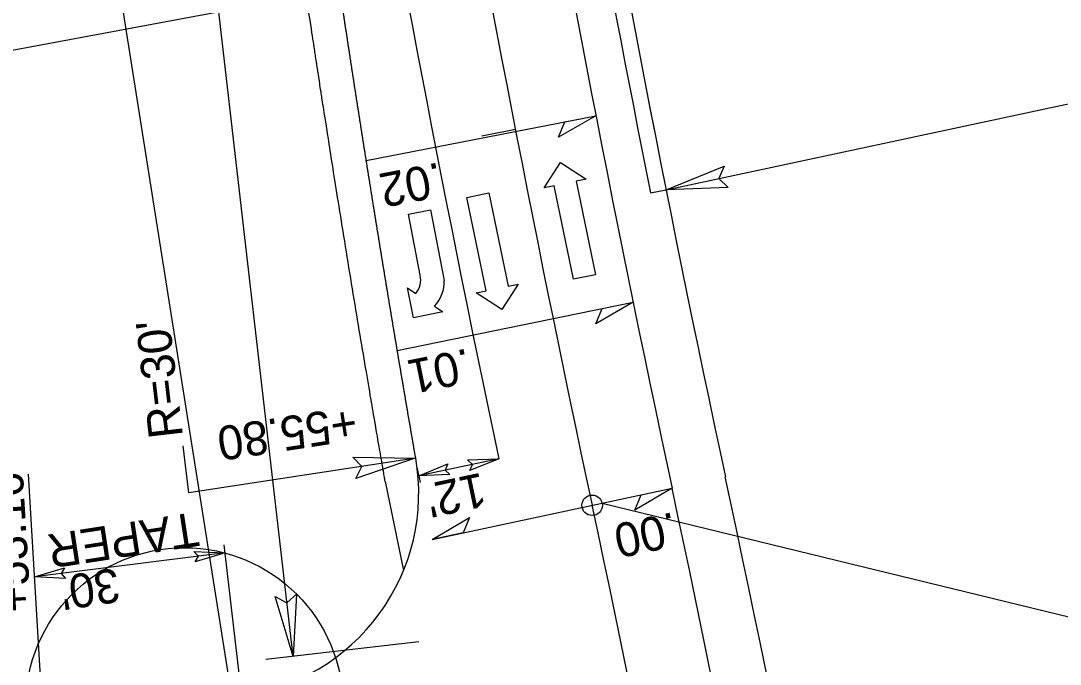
# Model space of a CAD drawing. Extents: x 472216 to 481979, y 489069 to 507339.
# Drawn here: x 478171 to 478323.6, y 496242.1 to 496336.5 of the extents above; entities that cross this region are included whole.
import ezdxf

# ---------------------------------------------------------------- set-up
doc = ezdxf.new("R2010")
doc.units = 0
for name, color, linetype in [('Old_Level_12', 7, 'Continuous'), ('Prop Drainage Structure Drop Inlet Grate 2 Narrow Slots and Sag Grates 840 24 CELL', 7, 'Continuous'), ('Prop Drainage Structure Drop Inlet Grate 2 Wide Slots and Sag Grates 840 22 Label', 7, 'Continuous'), ('Prop Drainage Structure Outlet Berm Ditch 850 10 CELL', 7, 'Continuous'), ('Prop Drainage Structure Pipe CSP 15in', 7, 'Continuous'), ('Prop Drainage Structure Pipe RCP 24in Class III Label', 7, 'Continuous'), ('Prop Drainage Structure Pipe Side Drain 15in Label', 7, 'Continuous'), ('Prop Drainage Structure Tops and Inverts LABEL', 7, 'Continuous'), ('Prop Earthen Structure False Sump CELL', 7, 'Continuous'), ('Prop Erosion Embankment Toe Protection CELL', 7, 'Continuous'), ('Prop Erosion Embankment Toe Protection Label', 7, 'Continuous'), ('Sheet Block Revision CELL', 7, 'Continuous'), ('Sheet Block Title CELL', 7, 'Continuous'), ('Sheet North Arrow Point CELL', 7, 'Continuous'), ('Sheet PE Seal Cell', 7, 'Continuous'), ('Sheet Plot Border Outside CELL', 7, 'Continuous')]:
    doc.layers.add(name, color=color, linetype=linetype)

msp = doc.modelspace()

# ---------------------------------------------------------------- linework, layer by layer
at = {"layer": 'Old_Level_12'}
msp.add_line((478256.32, 496265.71), (478484.05, 496210.14), dxfattribs=at)
msp.add_circle((478254.85, 496265.39), 1.5, dxfattribs=at)
msp.add_circle((478254.85, 496265.39), 1.5, dxfattribs=at)
at = {"layer": 'Prop Drainage Structure Drop Inlet Grate 2 Narrow Slots and Sag Grates 840 24 CELL'}
for points in [[(478255.4, 496322.55), (478249.9, 496319.44), (478250.86, 496321.67)], [(478260.86, 496295.2), (478255.38, 496292.04), (478256.33, 496294.28)], [(478266.58, 496267.9), (478261.13, 496264.7), (478262.05, 496266.94)], [(478231.38, 496260.37), (478236.83, 496263.58), (478235.91, 496261.34)]]:
    msp.add_lwpolyline(points, close=True, dxfattribs=at)
at = {"layer": 'Prop Drainage Structure Drop Inlet Grate 2 Wide Slots and Sag Grates 840 22 Label'}
for p, q in [((478221.69, 496315.99), (478255.41, 496322.55)), ((478226.24, 496288.13), (478260.87, 496295.2)), ((478231.38, 496260.37), (478266.59, 496267.91))]:
    msp.add_line(p, q, dxfattribs=at)
at = {"layer": 'Prop Drainage Structure Outlet Berm Ditch 850 10 CELL'}
for points in [[(478274.83, 496312.07), (478265.7, 496311.71), (478274.22, 496315.17), (478273.43, 496313.36)], [(478219.72, 496272.48), (478228.85, 496272.31), (478220.15, 496269.35), (478221.04, 496271.11)], [(478233.95, 496269.91), (478229.39, 496269.74), (478233.65, 496271.46), (478233.26, 496270.56)], [(478236.57, 496272.05), (478241.14, 496272.22), (478236.87, 496270.5), (478237.27, 496271.4)], [(478196.39, 496258.63), (478200.96, 496258.43), (478196.57, 496257.07), (478197.04, 496257.93)], [(478177.54, 496254.67), (478172.98, 496254.87), (478177.36, 496256.23), (478176.89, 496255.37)], [(478211.44, 496252.34), (478210.95, 496243.22), (478208.31, 496252.02), (478210.03, 496251.06)]]:
    msp.add_lwpolyline(points, close=True, dxfattribs=at)
at = {"layer": 'Prop Drainage Structure Pipe RCP 24in Class III Label'}
msp.add_line((478263.42, 496311.25), (478265.7, 496311.71), dxfattribs=at)
for centre, radius, start, end in [((481188.33, 496893.65), 2988, 187.25158, 192.08827), ((478199.39, 496267.19), 30, 277.6428, 9.8507), ((475321.37, 495637.14), 3012, 7.02151, 12.08827)]:
    msp.add_arc(centre, radius, start, end, dxfattribs=at)
for points in [[(478219.59, 496329.43), (478219.55, 496329.7), (478219.51, 496329.97), (478219.46, 496330.24), (478219.42, 496330.51), (478219.38, 496330.78), (478219.34, 496331.05), (478219.3, 496331.32), (478219.26, 496331.59), (478219.22, 496331.85), (478219.18, 496332.12), (478219.13, 496332.39), (478219.09, 496332.66), (478219.05, 496332.93), (478219.01, 496333.2), (478218.97, 496333.47), (478218.93, 496333.74), (478218.89, 496334.01), (478218.85, 496334.28), (478218.81, 496334.55), (478218.76, 496334.82), (478218.72, 496335.09), (478218.68, 496335.36), (478218.64, 496335.62), (478218.6, 496335.89), (478218.56, 496336.16), (478218.52, 496336.43), (478218.48, 496336.7), (478218.44, 496336.97), (478218.4, 496337.24), (478218.36, 496337.51), (478218.32, 496337.78), (478218.27, 496338.05), (478218.23, 496338.32), (478218.19, 496338.59), (478218.15, 496338.86), (478218.11, 496339.13), (478218.07, 496339.4), (478218.03, 496339.66), (478217.99, 496339.93), (478217.95, 496340.2), (478217.91, 496340.47), (478217.87, 496340.74), (478217.83, 496341.01), (478217.79, 496341.28), (478217.75, 496341.55), (478217.71, 496341.82), (478217.67, 496342.09), (478217.63, 496342.36), (478217.59, 496342.63), (478217.55, 496342.9), (478217.51, 496343.17), (478217.47, 496343.44), (478217.43, 496343.71), (478217.39, 496343.97), (478217.35, 496344.24), (478217.31, 496344.51), (478217.27, 496344.78), (478217.23, 496345.05), (478217.19, 496345.32), (478217.15, 496345.59), (478217.11, 496345.86), (478217.07, 496346.13), (478217.03, 496346.4), (478216.99, 496346.67), (478216.95, 496346.94), (478216.91, 496347.21), (478216.87, 496347.48), (478216.83, 496347.75), (478216.79, 496348.02), (478216.75, 496348.28), (478216.71, 496348.55), (478216.67, 496348.82), (478216.63, 496349.09), (478216.59, 496349.36), (478216.55, 496349.63), (478216.51, 496349.9), (478216.47, 496350.17), (478216.43, 496350.44), (478216.39, 496350.71), (478216.35, 496350.98), (478216.31, 496351.25), (478216.27, 496351.52), (478216.23, 496351.79), (478216.19, 496352.06), (478216.15, 496352.33), (478216.11, 496352.6), (478216.07, 496352.87), (478216.04, 496353.14), (478216, 496353.4), (478215.96, 496353.67), (478215.92, 496353.94), (478215.88, 496354.21), (478215.84, 496354.48), (478215.8, 496354.75), (478215.76, 496355.02), (478215.72, 496355.29), (478215.68, 496355.56), (478215.64, 496355.83), (478215.6, 496356.1), (478215.57, 496356.37), (478215.53, 496356.64), (478215.49, 496356.91), (478215.45, 496357.18), (478215.41, 496357.45), (478215.37, 496357.72), (478215.33, 496357.99), (478215.29, 496358.26), (478215.25, 496358.53), (478215.22, 496358.79), (478215.18, 496359.06), (478215.14, 496359.33), (478215.1, 496359.6), (478215.06, 496359.87), (478215.02, 496360.14), (478214.98, 496360.41), (478214.94, 496360.68), (478214.91, 496360.95), (478214.87, 496361.22), (478214.83, 496361.49), (478214.79, 496361.76), (478214.75, 496362.03), (478214.71, 496362.3), (478214.67, 496362.57), (478214.64, 496362.84), (478214.6, 496363.11), (478214.56, 496363.38), (478214.52, 496363.65), (478214.48, 496363.92), (478214.44, 496364.19), (478214.41, 496364.46), (478214.37, 496364.73), (478214.33, 496364.99), (478214.29, 496365.26), (478214.25, 496365.53), (478214.21, 496365.8), (478214.18, 496366.07), (478214.14, 496366.34), (478214.1, 496366.61), (478214.06, 496366.88), (478214.02, 496367.15), (478213.99, 496367.42), (478213.95, 496367.69), (478213.91, 496367.96), (478213.87, 496368.23), (478213.83, 496368.5), (478213.8, 496368.77), (478213.76, 496369.04), (478213.72, 496369.31), (478213.68, 496369.58), (478213.65, 496369.85), (478213.61, 496370.12), (478213.57, 496370.39), (478213.53, 496370.66), (478213.49, 496370.93), (478213.46, 496371.2), (478213.42, 496371.47), (478213.38, 496371.74), (478213.34, 496372.01), (478213.31, 496372.28), (478213.27, 496372.54), (478213.23, 496372.81), (478213.19, 496373.08), (478213.16, 496373.35), (478213.12, 496373.62), (478213.08, 496373.89), (478213.04, 496374.16), (478213.01, 496374.43), (478212.97, 496374.7), (478212.93, 496374.97), (478212.89, 496375.24), (478212.86, 496375.51), (478212.82, 496375.78), (478212.78, 496376.05), (478212.75, 496376.32), (478212.71, 496376.59), (478212.67, 496376.86), (478212.63, 496377.13), (478212.6, 496377.4), (478212.56, 496377.67), (478212.52, 496377.94), (478212.49, 496378.21), (478212.45, 496378.48), (478212.41, 496378.75), (478212.37, 496379.02), (478212.34, 496379.29), (478212.3, 496379.56), (478212.26, 496379.83), (478212.23, 496380.1), (478212.19, 496380.37), (478212.15, 496380.64), (478212.12, 496380.91), (478212.08, 496381.18), (478212.04, 496381.45), (478212.01, 496381.71), (478211.97, 496381.98), (478211.93, 496382.25), (478211.9, 496382.52), (478211.86, 496382.79), (478211.82, 496383.06), (478211.79, 496383.33), (478211.75, 496383.6), (478211.71, 496383.87), (478211.68, 496384.14), (478211.64, 496384.41), (478211.6, 496384.68), (478211.57, 496384.95), (478211.53, 496385.22), (478211.49, 496385.49), (478211.46, 496385.76), (478211.42, 496386.03), (478211.39, 496386.3), (478211.35, 496386.57), (478211.31, 496386.84), (478211.28, 496387.11), (478211.24, 496387.38), (478211.2, 496387.65), (478211.17, 496387.92), (478211.13, 496388.19), (478211.1, 496388.46), (478211.06, 496388.73), (478211.02, 496389), (478210.99, 496389.27)], [(478228.94, 496272.32), (478228.91, 496272.53), (478228.87, 496272.75), (478228.83, 496272.96), (478228.79, 496273.23), (478228.74, 496273.5), (478228.69, 496273.76), (478228.65, 496274.03), (478228.6, 496274.3), (478228.55, 496274.57), (478228.51, 496274.84), (478228.46, 496275.11), (478228.41, 496275.38), (478228.37, 496275.65), (478228.32, 496275.91), (478228.27, 496276.18), (478228.23, 496276.45), (478228.18, 496276.72), (478228.14, 496276.99), (478228.09, 496277.26), (478228.04, 496277.53), (478228, 496277.79), (478227.95, 496278.06), (478227.91, 496278.33), (478227.86, 496278.6), (478227.81, 496278.87), (478227.77, 496279.14), (478227.72, 496279.41), (478227.68, 496279.67), (478227.63, 496279.94), (478227.58, 496280.21), (478227.54, 496280.48), (478227.49, 496280.75), (478227.45, 496281.02), (478227.4, 496281.29), (478227.35, 496281.56), (478227.31, 496281.82), (478227.26, 496282.09), (478227.22, 496282.36), (478227.17, 496282.63), (478227.13, 496282.9), (478227.08, 496283.17), (478227.03, 496283.44), (478226.99, 496283.7), (478226.94, 496283.97), (478226.9, 496284.24), (478226.85, 496284.51), (478226.81, 496284.78), (478226.76, 496285.05), (478226.72, 496285.32), (478226.67, 496285.59), (478226.62, 496285.85), (478226.58, 496286.12), (478226.53, 496286.39), (478226.49, 496286.66), (478226.44, 496286.93), (478226.4, 496287.2), (478226.35, 496287.47), (478226.31, 496287.74), (478226.26, 496288), (478226.22, 496288.27), (478226.17, 496288.54), (478226.13, 496288.81), (478226.08, 496289.08), (478226.04, 496289.35), (478225.99, 496289.62), (478225.95, 496289.89), (478225.9, 496290.15), (478225.86, 496290.42), (478225.81, 496290.69), (478225.77, 496290.96), (478225.72, 496291.23), (478225.68, 496291.5), (478225.63, 496291.77), (478225.59, 496292.04), (478225.54, 496292.31), (478225.5, 496292.57), (478225.45, 496292.84), (478225.41, 496293.11), (478225.36, 496293.38), (478225.32, 496293.65), (478225.27, 496293.92), (478225.23, 496294.19), (478225.18, 496294.46), (478225.14, 496294.72), (478225.09, 496294.99), (478225.05, 496295.26), (478225.01, 496295.53), (478224.96, 496295.8), (478224.92, 496296.07), (478224.87, 496296.34), (478224.83, 496296.61), (478224.78, 496296.88), (478224.74, 496297.14), (478224.69, 496297.41), (478224.65, 496297.68), (478224.61, 496297.95), (478224.56, 496298.22), (478224.52, 496298.49), (478224.47, 496298.76), (478224.43, 496299.03), (478224.38, 496299.3), (478224.34, 496299.56), (478224.3, 496299.83), (478224.25, 496300.1), (478224.21, 496300.37), (478224.16, 496300.64), (478224.12, 496300.91), (478224.08, 496301.18), (478224.03, 496301.45), (478223.99, 496301.72), (478223.94, 496301.98), (478223.9, 496302.25), (478223.86, 496302.52), (478223.81, 496302.79), (478223.77, 496303.06), (478223.72, 496303.33), (478223.68, 496303.6), (478223.64, 496303.87), (478223.59, 496304.14), (478223.55, 496304.41), (478223.51, 496304.67), (478223.46, 496304.94), (478223.42, 496305.21), (478223.37, 496305.48), (478223.33, 496305.75), (478223.29, 496306.02), (478223.24, 496306.29), (478223.2, 496306.56), (478223.16, 496306.83), (478223.11, 496307.1), (478223.07, 496307.36), (478223.03, 496307.63), (478222.98, 496307.9), (478222.94, 496308.17), (478222.9, 496308.44), (478222.85, 496308.71), (478222.81, 496308.98), (478222.77, 496309.25), (478222.72, 496309.52), (478222.68, 496309.79), (478222.64, 496310.05), (478222.59, 496310.32), (478222.55, 496310.59), (478222.51, 496310.86), (478222.46, 496311.13), (478222.42, 496311.4), (478222.38, 496311.67), (478222.33, 496311.94), (478222.29, 496312.21), (478222.25, 496312.48), (478222.21, 496312.74), (478222.16, 496313.01), (478222.12, 496313.28), (478222.08, 496313.55), (478222.03, 496313.82), (478221.99, 496314.09), (478221.95, 496314.36), (478221.91, 496314.63), (478221.86, 496314.9), (478221.82, 496315.17), (478221.78, 496315.44), (478221.73, 496315.7), (478221.69, 496315.97), (478221.65, 496316.24), (478221.61, 496316.51), (478221.56, 496316.78), (478221.52, 496317.05), (478221.48, 496317.32), (478221.44, 496317.59), (478221.39, 496317.86), (478221.35, 496318.13), (478221.31, 496318.4), (478221.27, 496318.66), (478221.22, 496318.93), (478221.18, 496319.2), (478221.14, 496319.47), (478221.1, 496319.74), (478221.05, 496320.01), (478221.01, 496320.28), (478220.97, 496320.55), (478220.93, 496320.82), (478220.89, 496321.09), (478220.84, 496321.36), (478220.8, 496321.62), (478220.76, 496321.89), (478220.72, 496322.16), (478220.67, 496322.43), (478220.63, 496322.7), (478220.59, 496322.97), (478220.55, 496323.24), (478220.51, 496323.51), (478220.46, 496323.78), (478220.42, 496324.05), (478220.38, 496324.32), (478220.34, 496324.59), (478220.3, 496324.85), (478220.25, 496325.12), (478220.21, 496325.39), (478220.17, 496325.66), (478220.13, 496325.93), (478220.09, 496326.2), (478220.05, 496326.47), (478220, 496326.74), (478219.96, 496327.01), (478219.92, 496327.28), (478219.88, 496327.55), (478219.84, 496327.82), (478219.8, 496328.09), (478219.75, 496328.35), (478219.71, 496328.62), (478219.67, 496328.89), (478219.63, 496329.16), (478219.59, 496329.43)]]:
    msp.add_open_spline(points, degree=3, dxfattribs=at)
at = {"layer": 'Prop Drainage Structure Pipe Side Drain 15in Label'}
for p, q in [((478247.8, 496311.99), (478250.19, 496315.7)), ((478250.19, 496315.7), (478253.97, 496313.27)), ((478249.27, 496312.29), (478247.8, 496311.99)), ((478252.12, 496298.58), (478249.27, 496312.29)), ((478253.97, 496313.27), (478252.5, 496312.96)), ((478252.5, 496312.96), (478255.35, 496299.25)), ((478236.46, 496310.59), (478239.69, 496311.26)), ((478239.31, 496296.88), (478236.46, 496310.59)), ((478239.69, 496311.26), (478242.54, 496297.55)), ((478227.87, 496308.15), (478231.11, 496308.77)), ((478229.6, 496299.16), (478227.87, 496308.15)), ((478231.11, 496308.77), (478233.11, 496298.41)), ((478255.35, 496299.25), (478252.12, 496298.58)), ((478228.62, 496292.91), (478227.72, 496297.32)), ((478227.72, 496297.32), (478228.95, 496296.49)), ((478237.84, 496296.58), (478239.31, 496296.88)), ((478244.01, 496297.86), (478241.61, 496294.14)), ((478242.54, 496297.55), (478244.01, 496297.86)), ((478241.61, 496294.14), (478237.84, 496296.58)), ((478232.93, 496293.8), (478228.62, 496292.91)), ((478231.7, 496294.63), (478232.93, 496293.8))]:
    msp.add_line(p, q, dxfattribs=at)
for centre, radius, start, end in [((478226.41, 496298.54), 3.27, 321.256, 10.9141), ((478227.88, 496298.21), 5.25, 316.9264, 2.2381)]:
    msp.add_arc(centre, radius, start, end, dxfattribs=at)
at = {"layer": 'Prop Drainage Structure Tops and Inverts LABEL'}
for centre, radius, start, end in [((481188.33, 496893.65), 2980, 187.25347, 192.08827), ((475321.37, 495637.14), 3020, 7.02151, 12.08827)]:
    msp.add_arc(centre, radius, start, end, dxfattribs=at)
at = {"layer": 'Prop Earthen Structure False Sump CELL'}
msp.add_arc((481188.33, 496893.65), 2982.33, 187.25998, 191.26122, dxfattribs=at)
at = {"layer": 'Prop Erosion Embankment Toe Protection CELL'}
msp.add_line((478224.47, 496268.88), (478227.15, 496255.84), dxfattribs=at)
msp.add_lwpolyline([(478214.65, 496328.67), (478214.65, 496328.67), (478214.65, 496328.67)], dxfattribs=at)
for centre, radius, start, end in [((481188.33, 496893.65), 2980, 187.25398, 192.08827), ((475321.37, 495637.14), 3020, 7.02151, 12.08827)]:
    msp.add_arc(centre, radius, start, end, dxfattribs=at)
for points in [[(478214.65, 496328.67), (478214.6, 496328.98), (478214.55, 496329.29), (478214.48, 496329.76), (478214.45, 496329.96), (478214.42, 496330.15), (478214.41, 496330.23), (478214.4, 496330.27), (478214.38, 496330.39), (478214.28, 496331.09), (478213.98, 496333.03), (478213.31, 496337.4), (478212, 496346.13), (478210.18, 496358.62), (478208.41, 496371.11), (478207.21, 496379.86), (478206.62, 496384.23), (478206.37, 496386.11), (478206.2, 496387.36), (478206.12, 496387.98), (478206.03, 496388.61)], [(478224.47, 496268.88), (478224.41, 496269.19), (478224.36, 496269.5), (478224.28, 496269.97), (478224.24, 496270.16), (478224.21, 496270.35), (478224.2, 496270.43), (478224.19, 496270.47), (478224.17, 496270.59), (478224.05, 496271.29), (478223.71, 496273.23), (478222.96, 496277.58), (478221.47, 496286.29), (478219.39, 496298.75), (478217.38, 496311.21), (478216, 496319.94), (478215.32, 496324.3), (478215.03, 496326.18), (478214.84, 496327.42), (478214.74, 496328.05), (478214.65, 496328.67)]]:
    msp.add_open_spline(points, degree=3, dxfattribs=at)
at = {"layer": 'Prop Erosion Embankment Toe Protection Label'}
for radius, start, end in [(3012, 187.25212, 191.90666), (3024, 191.88579, 191.92597)]:
    msp.add_arc((481188.33, 496893.65), radius, start, end, dxfattribs=at)
at = {"layer": 'Sheet Block Revision CELL'}
for p, q in [((478210.95, 496243.22), (478173.63, 496566.95)), ((478265.7, 496311.71), (478379.43, 496336.07)), ((478195.61, 496267.21), (478194.82, 496274.11)), ((478228.94, 496272.32), (478195.61, 496267.21)), ((478241.14, 496272.22), (478229.39, 496269.74)), ((478174.98, 496220.67), (478172.09, 496269.98)), ((478203.38, 496237.45), (478200.82, 496259.58)), ((478200.96, 496258.43), (478172.98, 496254.87)), ((478229.41, 496245.34), (478206.96, 496242.76))]:
    msp.add_line(p, q, dxfattribs=at)
at = {"layer": 'Sheet Block Title CELL'}
msp.add_line((478091.43, 496317.69), (478386.38, 496372.54), dxfattribs=at)
at = {"layer": 'Sheet North Arrow Point CELL'}
msp.add_line((478309.07, 495560.39), (478170.96, 496433.14), dxfattribs=at)
for centre, start, end in [((481188.33, 496893.65), 187.27466, 192.08827), ((475321.37, 495637.14), 7.02151, 12.08827)]:
    msp.add_arc(centre, 3000, start, end, dxfattribs=at)
at = {"layer": 'Sheet PE Seal Cell'}
msp.add_line((478243.58, 496320.55), (478238.67, 496319.6), dxfattribs=at)
at = {"layer": 'Sheet Plot Border Outside CELL'}
msp.add_circle((478194.98, 496235.83), 23.33, dxfattribs=at)

# ---------------------------------------------------------------- texts
at = {"layer": 'Prop Drainage Structure Drop Inlet Grate 2 Narrow Slots and Sag Grates 840 24 CELL'}
for s, rotation, p in [('.02', 190.9979, (478232.41, 496315.76)), ('.01', 191.5323, (478236.56, 496288.45)), ('.00', 192.0567, (478266.82, 496264.43))]:
    msp.add_text(s, height=5, rotation=rotation, dxfattribs=at).set_placement(p)
at = {"layer": 'Prop Drainage Structure Pipe CSP 15in'}
for s, rotation, p in [("R=30'", 96.5773, (478194.78, 496275.51)), ('+55.80', 188.7134, (478219.93, 496279.97)), ('+53.16', 93.352, (478172.45, 496249.79)), ("12'", 191.9034, (478238.64, 496270.22)), ('TAPER', 188.7134, (478196.63, 496264.42)), ("30' ", 188.7134, (478185.06, 496256.23))]:
    msp.add_text(s, height=5, rotation=rotation, dxfattribs=at).set_placement(p)

doc.saveas('drawing.dxf')
